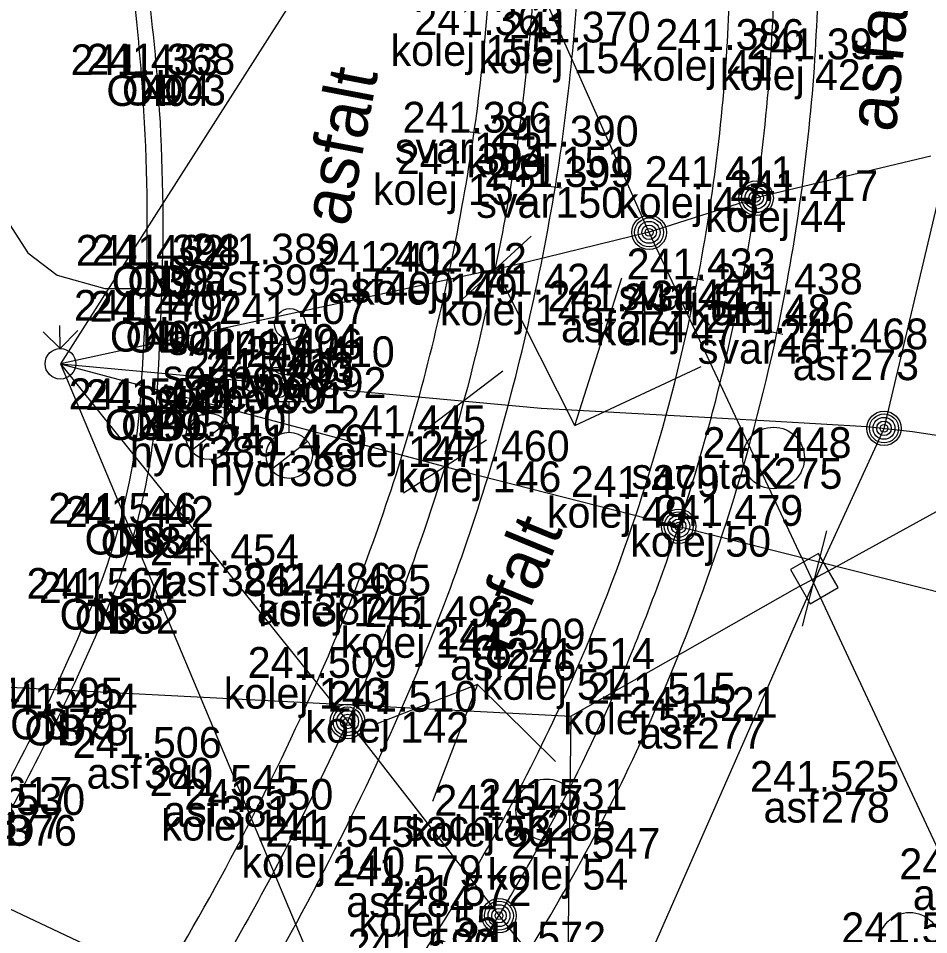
# Model space of a CAD drawing. Extents: x -599098 to -598820, y -1159597 to -1158744.
# Drawn here: x -598906.93 to -598892.17, y -1159366.05 to -1159351.19 of the extents above; entities that cross this region are included whole.
import ezdxf

# ---------------------------------------------------------------- set-up
doc = ezdxf.new("R2010")
doc.units = 0
for name, color, linetype in [('body', 7, 'Continuous'), ('dešťové vpusti šachty', 7, 'Continuous'), ('kresba', 7, 'Continuous'), ('kódy bodů', 7, 'Continuous'), ('popisy', 7, 'Continuous'), ('tram_detaily', 7, 'Continuous'), ('tram_koleje', 7, 'Continuous'), ('tram_osa', 7, 'Continuous'), ('trol_detaily', 7, 'Continuous'), ('trol_převěsy', 7, 'Continuous'), ('trol_troljová stopa', 7, 'Continuous'), ('trol_ved sloupy konzoly', 7, 'Continuous'), ('výšky bodů', 7, 'Continuous'), ('značky IS', 7, 'Continuous'), ('čísla bodů', 7, 'Continuous')]:
    doc.layers.add(name, color=color, linetype=linetype)

msp = doc.modelspace()

# ---------------------------------------------------------------- linework, layer by layer
at = {"layer": 'body'}
for p, q in [((-598899.356, -1159351.457), (-598899.356, -1159351.457)), ((-598897.928, -1159351.577), (-598897.928, -1159351.577)), ((-598895.439, -1159351.698), (-598895.439, -1159351.698)), ((-598894.012, -1159351.85), (-598894.012, -1159351.85)), ((-598904.933, -1159352.107), (-598904.933, -1159352.107)), ((-598904.68, -1159352.099), (-598904.68, -1159352.099)), ((-598899.54, -1159353.04), (-598899.54, -1159353.04)), ((-598898.122, -1159353.265), (-598898.122, -1159353.265)), ((-598899.642, -1159353.713), (-598899.642, -1159353.713)), ((-598898.221, -1159353.922), (-598898.221, -1159353.922)), ((-598895.664, -1159353.923), (-598895.664, -1159353.923)), ((-598894.25, -1159354.15), (-598894.25, -1159354.15)), ((-598904.848, -1159355.199), (-598904.848, -1159355.199)), ((-598904.591, -1159355.196), (-598904.591, -1159355.196)), ((-598902.981, -1159355.179), (-598902.981, -1159355.179)), ((-598900.982, -1159355.298), (-598900.982, -1159355.298)), ((-598899.949, -1159355.33), (-598899.949, -1159355.33)), ((-598895.913, -1159355.42), (-598895.913, -1159355.42)), ((-598898.555, -1159355.667), (-598898.555, -1159355.667)), ((-598894.501, -1159355.664), (-598894.501, -1159355.664)), ((-598897.197, -1159355.941), (-598897.197, -1159355.941)), ((-598896.028, -1159355.989), (-598896.028, -1159355.989)), ((-598904.877, -1159356.093), (-598904.877, -1159356.093)), ((-598904.622, -1159356.109), (-598904.622, -1159356.109)), ((-598902.526, -1159356.146), (-598902.526, -1159356.146)), ((-598894.628, -1159356.29), (-598894.628, -1159356.29)), ((-598893.439, -1159356.556), (-598893.439, -1159356.556)), ((-598902.605, -1159356.72), (-598902.605, -1159356.72)), ((-598902.077, -1159356.845), (-598902.077, -1159356.845)), ((-598903.043, -1159357.034), (-598903.043, -1159357.034)), ((-598902.742, -1159357.094), (-598902.742, -1159357.094)), ((-598904.963, -1159357.527), (-598904.963, -1159357.527)), ((-598904.694, -1159357.542), (-598904.694, -1159357.542)), ((-598903.839, -1159357.969), (-598903.839, -1159357.969)), ((-598900.612, -1159357.966), (-598900.612, -1159357.966)), ((-598902.538, -1159358.276), (-598902.538, -1159358.276)), ((-598899.24, -1159358.374), (-598899.24, -1159358.374)), ((-598894.682, -1159358.319), (-598894.682, -1159358.319)), ((-598896.819, -1159358.95), (-598896.819, -1159358.95)), ((-598905.287, -1159359.385), (-598905.287, -1159359.385)), ((-598905.025, -1159359.438), (-598905.025, -1159359.438)), ((-598895.467, -1159359.42), (-598895.467, -1159359.42)), ((-598903.644, -1159360.06), (-598903.644, -1159360.06)), ((-598905.692, -1159360.604), (-598905.692, -1159360.604)), ((-598902.132, -1159360.521), (-598902.132, -1159360.521)), ((-598901.503, -1159360.551), (-598901.503, -1159360.551)), ((-598905.446, -1159360.67), (-598905.446, -1159360.67)), ((-598900.164, -1159361.061), (-598900.164, -1159361.061)), ((-598898.997, -1159361.426), (-598898.997, -1159361.426)), ((-598897.872, -1159361.742), (-598897.872, -1159361.742)), ((-598902.06, -1159361.886), (-598902.06, -1159361.886)), ((-598906.493, -1159362.385), (-598906.493, -1159362.385)), ((-598896.554, -1159362.304), (-598896.554, -1159362.304)), ((-598906.261, -1159362.483), (-598906.261, -1159362.483)), ((-598900.737, -1159362.437), (-598900.737, -1159362.437)), ((-598895.926, -1159362.534), (-598895.926, -1159362.534)), ((-598904.891, -1159363.184), (-598904.891, -1159363.184)), ((-598893.912, -1159363.734), (-598893.912, -1159363.734)), ((-598903.649, -1159363.802), (-598903.649, -1159363.802)), ((-598903.074, -1159364.026), (-598903.074, -1159364.026)), ((-598898.362, -1159364.028), (-598898.362, -1159364.028)), ((-598899.032, -1159364.123), (-598899.032, -1159364.123)), ((-598901.774, -1159364.628), (-598901.774, -1159364.628)), ((-598897.783, -1159364.822), (-598897.783, -1159364.822)), ((-598900.681, -1159365.266), (-598900.681, -1159365.266)), ((-598899.876, -1159365.586), (-598899.876, -1159365.586))]:
    msp.add_line(p, q, dxfattribs=at)
at = {"layer": 'dešťové vpusti šachty'}
for centre in [(-598894.682, -1159358.319), (-598898.362, -1159364.028), (-598892.475, -1159366.193)]:
    msp.add_circle(centre, 0.5, dxfattribs=at)
at = {"layer": 'kresba'}
msp.add_lwpolyline([(-598907.23, -1159354.05), (-598907.08, -1159354.52), (-598906.78, -1159354.99), (-598906.3, -1159355.35), (-598905.53, -1159355.57), (-598904.858, -1159355.57)], dxfattribs=at)
msp.add_lwpolyline([(-598907.23, -1159354.05), (-598907.08, -1159354.52), (-598906.78, -1159354.99), (-598906.3, -1159355.35), (-598905.53, -1159355.57), (-598904.858, -1159355.57)], dxfattribs=at)
for centre, radius, start, end in [((-598936.186, -1159354.477), 31.342, 4.3371, 10.6684), ((-598943.571, -1159355.491), 39.039, 4.9847, 10.1223), ((-598936.643, -1159354.526), 31.802, 358.7872, 4.3622), ((-598934.935, -1159354.518), 30.351, 358.7204, 4.5717), ((-598947.263, -1159354.271), 42.425, 355.5979, 358.7461), ((-598976.772, -1159353.202), 72.208, 356.55438, 358.41776), ((-598915.638, -1159356.623), 10.713, 338.1846, 355.158), ((-598914.985, -1159356.722), 10.324, 337.5185, 355.4457), ((-598939.132, -1159346.635), 36.241, 331.3821, 337.3282), ((-598938.761, -1159346.783), 36.093, 331.3098, 337.3725)]:
    msp.add_arc(centre, radius, start, end, dxfattribs=at)
at = {"layer": 'popisy'}
for p, q in [((-598897.904, -1159357.793), (-598897.145, -1159355.396)), ((-598897.904, -1159357.793), (-598899.038, -1159355.55)), ((-598897.904, -1159357.793), (-598895.855, -1159356.834)), ((-598899.484, -1159361.994), (-598901.142, -1159362.642)), ((-598899.484, -1159361.994), (-598900.215, -1159363.894)), ((-598899.484, -1159361.994), (-598898.217, -1159363.245))]:
    msp.add_line(p, q, dxfattribs=at)
at = {"layer": 'tram_detaily'}
for p, q in [((-598899.441, -1159353.055), (-598899.639, -1159353.025)), ((-598898.32, -1159353.907), (-598898.123, -1159353.938)), ((-598895.814, -1159355.438), (-598896.012, -1159355.401)), ((-598894.726, -1159356.269), (-598894.53, -1159356.312))]:
    msp.add_line(p, q, dxfattribs=at)
at = {"layer": 'tram_koleje'}
for centre, radius, start, end in [((-598924.393, -1159349.871), 30.445, 356.2723, 4.2167), ((-598924.431, -1159349.857), 29.05, 356.3663, 4.2104), ((-598930.909, -1159348.603), 31.681, 350.7182, 357.9236), ((-598931.638, -1159348.556), 33.845, 350.8772, 357.9764), ((-598924.826, -1159349.85), 29.445, 347.9664, 356.402), ((-598925.22, -1159349.783), 31.277, 347.992, 356.2106), ((-598936.262, -1159347.598), 37.127, 343.7841, 350.52), ((-598936.59, -1159347.482), 38.906, 343.743, 350.4728), ((-598925.732, -1159349.64), 30.375, 336.5207, 347.9351), ((-598926.005, -1159349.557), 32.092, 336.5959, 347.8885), ((-598932.238, -1159348.511), 33.009, 336.0972, 343.3556), ((-598932.001, -1159348.611), 34.185, 336.1428, 343.4049), ((-598926.321, -1159349.355), 31.029, 328.4599, 336.4711), ((-598942.625, -1159343.975), 44.343, 328.6991, 336.177), ((-598925.911, -1159349.534), 32.014, 328.3309, 336.4918), ((-598943.054, -1159343.749), 46.26, 328.6262, 336.1731), ((-598949.989, -1159334.701), 58.866, 326.36378, 328.35431)]:
    msp.add_arc(centre, radius, start, end, dxfattribs=at)
at = {"layer": 'tram_osa'}
for points in [[(-598908.157, -1159378.609), (-598907.552, -1159377.778), (-598906.868, -1159376.836), (-598906.259, -1159375.995), (-598905.722, -1159375.252), (-598905.236, -1159374.581), (-598903.934, -1159372.775), (-598902.701, -1159371.051), (-598901.52, -1159369.371), (-598900.942, -1159368.531), (-598900.379, -1159367.695), (-598899.817, -1159366.835), (-598899.27, -1159365.964), (-598898.407, -1159364.472), (-598897.213, -1159362.023), (-598896.143, -1159359.185), (-598895.328, -1159356.139), (-598894.957, -1159354.036), (-598894.725, -1159351.774), (-598894.664, -1159349.708), (-598894.744, -1159347.678), (-598894.942, -1159345.779), (-598895.289, -1159343.649), (-598895.717, -1159341.566), (-598895.998, -1159340.38), (-598896.298, -1159339.199), (-598896.678, -1159337.758), (-598897.069, -1159336.322), (-598897.39, -1159335.158), (-598897.753, -1159333.858), (-598898.122, -1159332.54), (-598898.277, -1159331.985), (-598898.513, -1159331.142), (-598898.836, -1159329.985), (-598899.092, -1159329.068)], [(-598901.994, -1159329.852), (-598901.845, -1159330.39), (-598901.631, -1159331.17), (-598901.437, -1159331.875), (-598901.198, -1159332.751), (-598900.91, -1159333.821), (-598900.692, -1159334.638), (-598900.522, -1159335.294), (-598900.329, -1159336.063), (-598900.132, -1159336.868), (-598899.889, -1159337.918), (-598899.746, -1159338.571), (-598899.547, -1159339.551), (-598899.39, -1159340.382), (-598899.195, -1159341.532), (-598899.02, -1159342.683), (-598898.837, -1159344.035), (-598898.771, -1159344.588), (-598898.665, -1159345.59), (-598898.593, -1159346.409), (-598898.554, -1159347.04), (-598898.521, -1159347.953), (-598898.531, -1159349.751), (-598898.642, -1159351.517), (-598898.931, -1159353.817), (-598899.252, -1159355.498), (-598899.926, -1159358.17), (-598900.833, -1159360.806), (-598901.398, -1159362.161), (-598902.424, -1159364.327), (-598904.147, -1159367.423), (-598905.388, -1159369.399), (-598906.458, -1159371.007), (-598907.174, -1159372.046), (-598907.418, -1159372.398), (-598907.811, -1159372.961), (-598908.189, -1159373.5), (-598908.527, -1159373.98), (-598908.94, -1159374.563), (-598909.247, -1159374.993), (-598909.701, -1159375.623), (-598910.021, -1159376.065), (-598910.194, -1159376.303), (-598910.561, -1159376.808)]]:
    msp.add_spline(points, degree=3, dxfattribs=at)
at = {"layer": 'trol_detaily'}
for p, q in [((-598898.612, -1159354.718), (-598899.79, -1159355.8)), ((-598899.072, -1159356.909), (-598900.344, -1159357.879)), ((-598899.339, -1159358.029), (-598900.687, -1159358.889)), ((-598893.826, -1159359.499), (-598894.216, -1159361.05))]:
    msp.add_line(p, q, dxfattribs=at)
msp.add_lwpolyline([(-598893.635, -1159360.422), (-598893.956, -1159359.866), (-598894.407, -1159360.127), (-598894.086, -1159360.683)], close=True, dxfattribs=at)
for centre, radius in [((-598894.966, -1159354.103), 0.28), ((-598894.966, -1159354.103), 0.235), ((-598894.966, -1159354.103), 0.178), ((-598894.966, -1159354.103), 0.118), ((-598894.966, -1159354.103), 0.0641), ((-598896.701, -1159354.658), 0.28), ((-598896.701, -1159354.658), 0.235), ((-598896.701, -1159354.658), 0.178), ((-598896.701, -1159354.658), 0.118), ((-598896.701, -1159354.658), 0.0641), ((-598892.891, -1159357.838), 0.28), ((-598892.891, -1159357.838), 0.235), ((-598892.891, -1159357.838), 0.178), ((-598892.891, -1159357.838), 0.118), ((-598892.891, -1159357.838), 0.0641), ((-598896.221, -1159359.427), 0.28), ((-598896.221, -1159359.427), 0.235), ((-598896.221, -1159359.427), 0.178), ((-598896.221, -1159359.427), 0.118), ((-598896.221, -1159359.427), 0.0641), ((-598901.592, -1159362.594), 0.28), ((-598901.592, -1159362.594), 0.235), ((-598901.592, -1159362.594), 0.178), ((-598901.592, -1159362.594), 0.118), ((-598901.592, -1159362.594), 0.0641), ((-598899.136, -1159365.745), 0.28), ((-598899.136, -1159365.745), 0.235), ((-598899.136, -1159365.745), 0.178), ((-598899.136, -1159365.745), 0.118), ((-598899.136, -1159365.745), 0.0641)]:
    msp.add_circle(centre, radius, dxfattribs=at)
at = {"layer": 'trol_převěsy'}
for p, q in [((-598901.69, -1159349.64), (-598906.25, -1159356.79)), ((-598893.72, -1159360.11), (-598875.9, -1159350.31)), ((-598892.13, -1159353.42), (-598894.9, -1159354.08)), ((-598894.9, -1159354.08), (-598896.701, -1159354.657)), ((-598896.701, -1159354.657), (-598898.93, -1159355.2)), ((-598898.93, -1159355.2), (-598906.25, -1159356.79)), ((-598906.25, -1159356.79), (-598898.45, -1159357.51)), ((-598906.25, -1159356.79), (-598901.29, -1159362.97)), ((-598906.25, -1159356.79), (-598899.71, -1159358.54)), ((-598906.25, -1159356.79), (-598900.24, -1159371.111)), ((-598898.45, -1159357.51), (-598895.61, -1159357.67)), ((-598895.61, -1159357.67), (-598894.65, -1159357.72)), ((-598894.65, -1159357.72), (-598893.17, -1159357.81)), ((-598893.17, -1159357.81), (-598892.43, -1159357.89)), ((-598892.43, -1159357.89), (-598888.43, -1159358.5)), ((-598899.71, -1159358.54), (-598896.17, -1159359.44)), ((-598896.17, -1159359.44), (-598887.51, -1159361.63)), ((-598894.34, -1159360.44), (-598893.72, -1159360.11)), ((-598897.97, -1159362.51), (-598894.34, -1159360.44)), ((-598915.68, -1159361.59), (-598897.97, -1159362.51)), ((-598894.78, -1159371.42), (-598915.68, -1159361.59)), ((-598897.97, -1159362.51), (-598898.139, -1159376.099)), ((-598901.29, -1159362.97), (-598899.07, -1159365.83)), ((-598899.07, -1159365.83), (-598897.78, -1159367.42))]:
    msp.add_line(p, q, dxfattribs=at)
at = {"layer": 'trol_troljová stopa'}
for p, q in [((-598896.7, -1159354.66), (-598898.95, -1159349.6)), ((-598892.89, -1159357.84), (-598891.83, -1159353.37)), ((-598894.23, -1159359.93), (-598896.7, -1159354.66)), ((-598893.89, -1159360.02), (-598892.89, -1159357.84)), ((-598897.38, -1159367.97), (-598893.89, -1159360.02)), ((-598894.23, -1159359.93), (-598889.32, -1159370.45))]:
    msp.add_line(p, q, dxfattribs=at)
at = {"layer": 'trol_ved sloupy konzoly'}
for q in [(-598906.26, -1159356.169), (-598906.529, -1159356.274), (-598905.968, -1159356.248)]:
    msp.add_line((-598906.254, -1159356.541), q, dxfattribs=at)
msp.add_circle((-598906.25, -1159356.79), 0.248, dxfattribs=at)
at = {"layer": 'značky IS'}
for p, q in [((-598904.089, -1159357.093), (-598903.589, -1159357.093)), ((-598903.839, -1159357.593), (-598903.839, -1159357.093)), ((-598902.788, -1159357.4), (-598902.288, -1159357.4)), ((-598902.538, -1159357.9), (-598902.538, -1159357.4)), ((-598904.133, -1159358.201), (-598903.543, -1159357.737)), ((-598902.832, -1159358.508), (-598902.242, -1159358.044))]:
    msp.add_line(p, q, dxfattribs=at)
for centre, radius in [((-598902.526, -1159356.146), 0.25), ((-598902.605, -1159356.72), 0.25), ((-598902.077, -1159356.845), 0.25), ((-598903.043, -1159357.034), 0.25), ((-598902.742, -1159357.094), 0.25), ((-598903.839, -1159357.969), 0.375), ((-598902.538, -1159358.276), 0.375)]:
    msp.add_circle(centre, radius, dxfattribs=at)

# ---------------------------------------------------------------- texts
at = {"layer": 'kódy bodů'}
for s, p in [('kolej', (-598900.896, -1159351.957)), ('kolej', (-598899.468, -1159352.077)), ('kolej', (-598896.979, -1159352.198)), ('kolej', (-598895.552, -1159352.35)), ('ON', (-598905.503, -1159352.607)), ('OD', (-598905.252, -1159352.599)), ('svar', (-598900.823, -1159353.54)), ('kolej', (-598899.662, -1159353.765)), ('kolej', (-598901.182, -1159354.213)), ('kolej', (-598897.204, -1159354.423)), ('svar', (-598899.504, -1159354.422)), ('kolej', (-598895.79, -1159354.65)), ('ON', (-598905.418, -1159355.699)), ('OD', (-598905.163, -1159355.696)), ('asf', (-598903.914, -1159355.679)), ('asf', (-598901.915, -1159355.798)), ('kolej', (-598901.489, -1159355.83)), ('svar', (-598897.196, -1159355.92)), ('kolej', (-598900.095, -1159356.167)), ('kolej', (-598896.041, -1159356.164)), ('asf', (-598898.13, -1159356.441)), ('kolej', (-598897.568, -1159356.489)), ('ON', (-598905.447, -1159356.593)), ('OD', (-598905.194, -1159356.609)), ('soupeV', (-598904.509, -1159356.646)), ('svar', (-598895.911, -1159356.79)), ('asf', (-598894.372, -1159357.056)), ('soupeV', (-598904.588, -1159357.22)), ('soupeV', (-598904.06, -1159357.345)), ('soupeV', (-598905.026, -1159357.534)), ('soupeV', (-598904.725, -1159357.594)), ('ON', (-598905.533, -1159358.027)), ('OD', (-598905.266, -1159358.042)), ('hydr', (-598905.122, -1159358.469)), ('kolej', (-598902.152, -1159358.466)), ('hydr', (-598903.821, -1159358.776)), ('kolej', (-598900.78, -1159358.874)), ('sachtaK', (-598896.986, -1159358.819)), ('kolej', (-598898.359, -1159359.45)), ('ON', (-598905.857, -1159359.885)), ('OD', (-598905.597, -1159359.938)), ('kolej', (-598897.007, -1159359.92)), ('asf', (-598904.577, -1159360.56)), ('ON', (-598906.262, -1159361.104)), ('asf', (-598903.065, -1159361.021)), ('kolej', (-598903.043, -1159361.051)), ('OD', (-598906.018, -1159361.17)), ('kolej', (-598901.704, -1159361.561)), ('asf', (-598899.93, -1159361.926)), ('kolej', (-598899.412, -1159362.242)), ('kolej', (-598903.6, -1159362.386)), ('ON', (-598907.063, -1159362.885)), ('kolej', (-598902.277, -1159362.937)), ('kolej', (-598898.094, -1159362.804)), ('OD', (-598906.833, -1159362.983)), ('asf', (-598896.859, -1159363.034)), ('asf', (-598905.824, -1159363.684)), ('asf', (-598894.845, -1159364.234)), ('asf', (-598904.582, -1159364.302)), ('kolej', (-598904.614, -1159364.526)), ('sachtaK', (-598900.666, -1159364.528)), ('OD', (-598907.671, -1159364.611)), ('kolej', (-598900.572, -1159364.623)), ('kolej', (-598903.314, -1159365.128)), ('kolej', (-598899.323, -1159365.322)), ('asf', (-598901.614, -1159365.766)), ('asf', (-598892.424, -1159365.653)), ('kolej', (-598901.416, -1159366.086))]:
    msp.add_text(s, height=0.5, dxfattribs=at).set_placement(p)
at = {"layer": 'popisy'}
for s, height, rotation, p in [('asfalt', 0.8, 84.3604, (-598892.703, -1159353.045)), ('asfalt', 0.8, 79.1578, (-598901.578, -1159354.582)), ('k.o.', 0.5, 87.9864, (-598904.108, -1159355.9)), ('asfalt', 0.8, 67.6254, (-598899.069, -1159361.84))]:
    msp.add_text(s, height=height, rotation=rotation, dxfattribs=at).set_placement(p)
at = {"layer": 'výšky bodů'}
for s, p in [('241.363', (-598900.508, -1159351.457)), ('241.370', (-598899.094, -1159351.577)), ('241.386', (-598896.599, -1159351.698)), ('241.391', (-598895.12, -1159351.85)), ('241.433', (-598906.085, -1159352.107)), ('241.368', (-598905.832, -1159352.099)), ('241.386', (-598900.7, -1159353.04)), ('241.390', (-598899.288, -1159353.265)), ('241.394', (-598900.794, -1159353.713)), ('241.399', (-598899.373, -1159353.922)), ('241.411', (-598896.772, -1159353.923)), ('241.417', (-598895.402, -1159354.15)), ('241.398', (-598905.743, -1159355.196)), ('241.389', (-598904.133, -1159355.179)), ('241.462', (-598906, -1159355.199)), ('241.402', (-598902.134, -1159355.298)), ('241.412', (-598901.101, -1159355.33)), ('241.433', (-598897.065, -1159355.42)), ('241.424', (-598899.707, -1159355.667)), ('241.438', (-598895.653, -1159355.664)), ('241.434', (-598898.349, -1159355.941)), ('241.441', (-598897.136, -1159355.989)), ('241.479', (-598906.029, -1159356.093)), ('241.407', (-598905.774, -1159356.109)), ('241.407', (-598903.678, -1159356.146)), ('241.446', (-598895.788, -1159356.29)), ('241.468', (-598894.591, -1159356.556)), ('241.406', (-598903.765, -1159356.72)), ('241.410', (-598903.243, -1159356.845)), ('241.404', (-598904.195, -1159357.034)), ('241.413', (-598903.894, -1159357.094)), ('241.502', (-598906.115, -1159357.527)), ('241.424', (-598905.846, -1159357.542)), ('241.410', (-598905.005, -1159357.969)), ('241.445', (-598901.764, -1159357.966)), ('241.429', (-598903.69, -1159358.276)), ('241.448', (-598895.834, -1159358.319)), ('241.460', (-598900.406, -1159358.374)), ('241.479', (-598897.971, -1159358.95)), ('241.546', (-598906.447, -1159359.385)), ('241.442', (-598906.177, -1159359.438)), ('241.479', (-598896.619, -1159359.42)), ('241.454', (-598904.796, -1159360.06)), ('241.486', (-598903.292, -1159360.521)), ('241.561', (-598906.8, -1159360.604)), ('241.472', (-598906.598, -1159360.67)), ('241.485', (-598902.655, -1159360.551)), ('241.493', (-598901.316, -1159361.061)), ('241.509', (-598900.149, -1159361.426)), ('241.509', (-598903.212, -1159361.886)), ('241.514', (-598899.024, -1159361.742)), ('241.515', (-598897.706, -1159362.304)), ('241.595', (-598907.645, -1159362.385)), ('241.510', (-598901.903, -1159362.437)), ('241.494', (-598907.413, -1159362.483)), ('241.521', (-598897.034, -1159362.534)), ('241.506', (-598906.051, -1159363.184)), ('241.545', (-598904.801, -1159363.802)), ('241.525', (-598895.064, -1159363.734)), ('241.617', (-598908.471, -1159363.993)), ('241.530', (-598908.265, -1159364.111)), ('241.550', (-598904.24, -1159364.026)), ('241.531', (-598899.47, -1159364.028)), ('241.547', (-598900.184, -1159364.123)), ('241.545', (-598902.926, -1159364.628)), ('241.547', (-598898.935, -1159364.822)), ('241.529', (-598892.643, -1159365.153)), ('241.579', (-598901.833, -1159365.266)), ('241.572', (-598901.028, -1159365.586)), ('241.511', (-598893.583, -1159366.193)), ('241.572', (-598899.816, -1159366.342)), ('241.590', (-598901.59, -1159366.458))]:
    msp.add_text(s, height=0.5, dxfattribs=at).set_placement(p)
at = {"layer": 'čísla bodů'}
for s, p in [('155', (-598899.356, -1159351.957)), ('154', (-598897.928, -1159352.077)), ('41', (-598895.439, -1159352.198)), ('42', (-598894.012, -1159352.35)), ('404', (-598904.933, -1159352.607)), ('403', (-598904.68, -1159352.599)), ('153', (-598899.54, -1159353.54)), ('151', (-598898.122, -1159353.765)), ('152', (-598899.642, -1159354.213)), ('150', (-598898.221, -1159354.422)), ('43', (-598895.664, -1159354.423)), ('44', (-598894.25, -1159354.65)), ('398', (-598904.848, -1159355.699)), ('397', (-598904.591, -1159355.696)), ('399', (-598902.981, -1159355.679)), ('400', (-598900.982, -1159355.798)), ('149', (-598899.949, -1159355.83)), ('45', (-598895.913, -1159355.92)), ('148', (-598898.555, -1159356.167)), ('48', (-598894.501, -1159356.164)), ('274', (-598897.197, -1159356.441)), ('47', (-598896.028, -1159356.489)), ('402', (-598904.877, -1159356.593)), ('401', (-598904.622, -1159356.609)), ('394', (-598902.526, -1159356.646)), ('46', (-598894.628, -1159356.79)), ('273', (-598893.439, -1159357.056)), ('393', (-598902.605, -1159357.22)), ('392', (-598902.077, -1159357.345)), ('390', (-598903.043, -1159357.534)), ('391', (-598902.742, -1159357.594)), ('396', (-598904.963, -1159358.027)), ('395', (-598904.694, -1159358.042)), ('389', (-598903.839, -1159358.469)), ('147', (-598900.612, -1159358.466)), ('388', (-598902.538, -1159358.776)), ('146', (-598899.24, -1159358.874)), ('275', (-598894.682, -1159358.819)), ('49', (-598896.819, -1159359.45)), ('385', (-598905.287, -1159359.885)), ('384', (-598905.025, -1159359.938)), ('50', (-598895.467, -1159359.92)), ('386', (-598903.644, -1159360.56)), ('383', (-598905.692, -1159361.104)), ('387', (-598902.132, -1159361.021)), ('145', (-598901.503, -1159361.051)), ('382', (-598905.446, -1159361.17)), ('144', (-598900.164, -1159361.561)), ('276', (-598898.997, -1159361.926)), ('51', (-598897.872, -1159362.242)), ('143', (-598902.06, -1159362.386)), ('379', (-598906.493, -1159362.885)), ('52', (-598896.554, -1159362.804)), ('378', (-598906.261, -1159362.983)), ('142', (-598900.737, -1159362.937)), ('277', (-598895.926, -1159363.034)), ('380', (-598904.891, -1159363.684)), ('278', (-598893.912, -1159364.234)), ('381', (-598903.649, -1159364.302)), ('377', (-598907.319, -1159364.493)), ('141', (-598903.074, -1159364.526)), ('285', (-598898.362, -1159364.528)), ('376', (-598907.099, -1159364.611)), ('53', (-598899.032, -1159364.623)), ('140', (-598901.774, -1159365.128)), ('54', (-598897.783, -1159365.322)), ('284', (-598900.681, -1159365.766)), ('55', (-598899.876, -1159366.086))]:
    msp.add_text(s, height=0.5, dxfattribs=at).set_placement(p)

doc.saveas('drawing.dxf')
